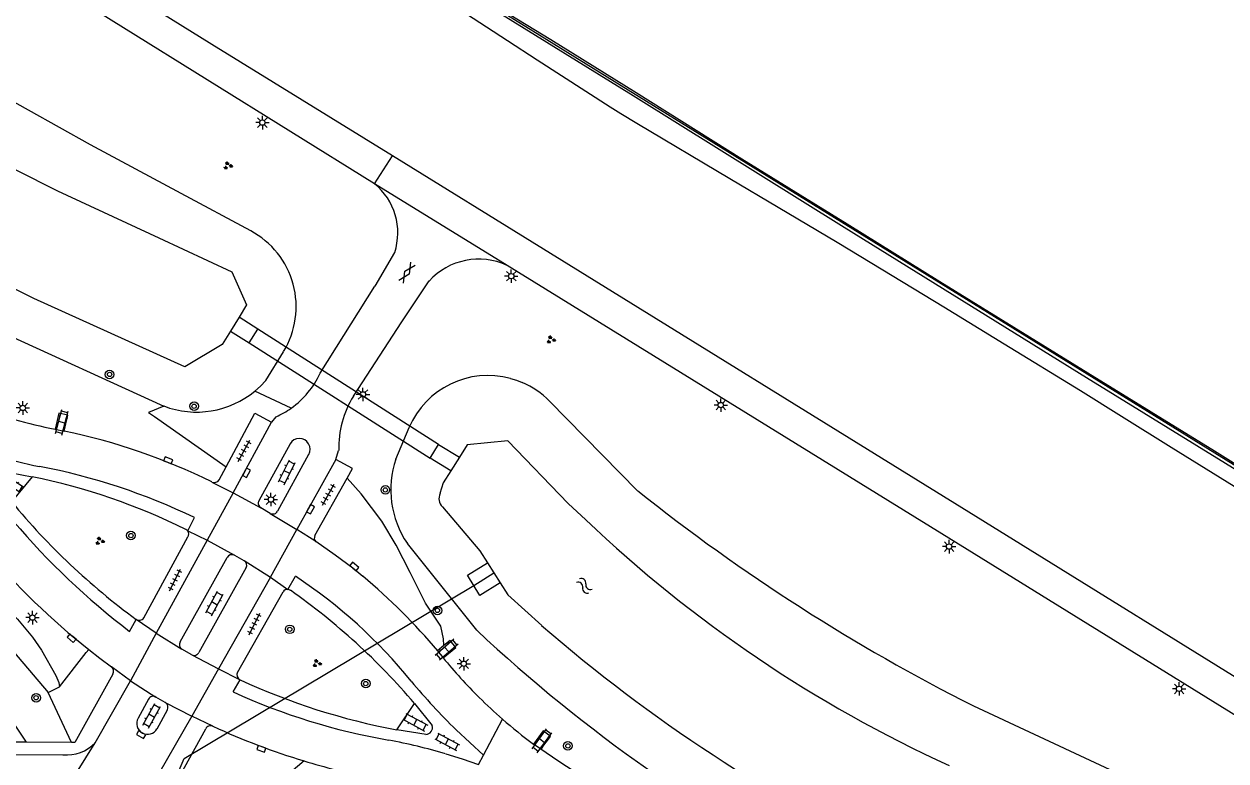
# Model space of a CAD drawing. Extents: x 128000 to 131008, y 398996 to 402500.
# Drawn here: x 129679.1 to 129790.8, y 399544.2 to 399612.7 of the extents above; entities that cross this region are included whole.
import ezdxf

# ---------------------------------------------------------------- set-up
doc = ezdxf.new("R2010")
doc.units = 0
for name, color, linetype in [('gg-afsc-erfafscheiding', 7, 'Continuous'), ('gg-knt-BGT kruinlijn', 7, 'Continuous'), ('gg-knt-verharding', 7, 'Continuous'), ('gg-kntw-beschoeiing', 7, 'Continuous'), ('gg-kwrk-duiker nz buis', 7, 'Continuous'), ('gg-kwrk-duiker nz vlak', 7, 'Continuous'), ('gg-kwrk-uitstroombak niveau min 01', 7, 'Continuous'), ('gt-grn-groengrens', 7, 'Continuous'), ('gt-grn-weggrens', 7, 'Continuous'), ('gt-symb-boom', 7, 'Continuous'), ('gt-symb-gesloten verharding', 7, 'Continuous'), ('gt-symb-groenvak', 7, 'Continuous'), ('gt-symb-klinker verharding', 7, 'Continuous'), ('gt-symb-kolk', 7, 'Continuous'), ('gt-symb-lichtmast', 7, 'Continuous'), ('gt-symb-tegel verharding', 7, 'Continuous'), ('gt-symb-watersymbool', 7, 'Continuous'), ('gx-grn-maaiveld', 7, 'Continuous')]:
    doc.layers.add(name, color=color, linetype=linetype)

# ---------------------------------------------------------------- blocks, each defined once
blk = doc.blocks.new('gt0-TEG1')
at = {"layer": 'gt-symb-tegel verharding'}
for p, q in [((-1.13, 0), (1.12, 0)), ((-0.9, -0.25), (-0.9, 0.25)), ((-0.45, -0.25), (-0.45, 0.25)), ((0, -0.25), (0, 0.25)), ((0.45, -0.25), (0.45, 0.25)), ((0.9, -0.25), (0.9, 0.25))]:
    blk.add_line(p, q, dxfattribs=at)
blk = doc.blocks.new('gt0-KL1')
at = {"layer": 'gt-symb-klinker verharding'}
for p, q in [((-1.15, 0.3), (1.15, 0.3)), ((-1, -0.3), (-1, 0.3)), ((-0.5, 0.3), (-0.5, 0.45)), ((0, -0.3), (0, 0.3)), ((0.5, 0.3), (0.5, 0.45)), ((1, -0.3), (1, 0.3)), ((-1.15, -0.3), (1.15, -0.3)), ((-0.5, -0.45), (-0.5, -0.3)), ((0.5, -0.45), (0.5, -0.3))]:
    blk.add_line(p, q, dxfattribs=at)
blk = doc.blocks.new('gt0-KOLK')
at = {"layer": 'gt-symb-kolk'}
blk.add_lwpolyline([(0, 0), (0.38, 0), (0.38, 0.4), (-0.38, 0.4), (-0.38, 0), (0, 0)], dxfattribs=at)
blk = doc.blocks.new('gt0-LMAST')
at = {"layer": 'gt-symb-lichtmast'}
for p, q in [((-0.18, 0.17), (-0.45, 0.44)), ((-0.01, 0.25), (-0.01, 0.62)), ((0.17, 0.17), (0.44, 0.44)), ((-0.26, 0), (-0.63, 0)), ((-0.18, -0.18), (-0.45, -0.45)), ((-0.01, -0.25), (-0.01, -0.63)), ((0.44, -0.45), (0.17, -0.18)), ((0.24, 0), (0.62, 0))]:
    blk.add_line(p, q, dxfattribs=at)
blk.add_circle((-0.01, 0), 0.25, dxfattribs=at)
blk = doc.blocks.new('gt0-BOOM')
at = {"layer": 'gt-symb-boom'}
for radius in [0.4, 0.2]:
    blk.add_circle((0, 0), radius, dxfattribs=at)
blk = doc.blocks.new('gt0-GRVAK')
at = {"layer": 'gt-symb-groenvak'}
for p, q in [((-0.11, 0.19), (-0.23, 0.24)), ((-0.18, 0.15), (0.09, 0.15)), ((-0.09, 0.21), (-0.16, 0.32)), ((-0.05, 0.21), (-0.05, 0.39)), ((0, 0.21), (0.06, 0.32)), ((0.01, 0.19), (0.13, 0.24)), ((0.26, -0.05), (0.2, 0.06)), ((0.3, -0.05), (0.3, 0.13)), ((0.35, -0.05), (0.41, 0.06)), ((-0.25, -0.23), (-0.36, -0.18)), ((-0.32, -0.26), (-0.05, -0.26)), ((-0.23, -0.21), (-0.29, -0.1)), ((-0.18, -0.2), (-0.18, -0.02)), ((-0.14, -0.21), (-0.07, -0.1)), ((-0.12, -0.23), (0, -0.18)), ((0.24, -0.07), (0.12, -0.02)), ((0.17, -0.11), (0.44, -0.11)), ((0.37, -0.07), (0.49, -0.02))]:
    blk.add_line(p, q, dxfattribs=at)
blk = doc.blocks.new('gt0-WA')
at = {"layer": 'gt-symb-watersymbool'}
for centre, start, end in [((-0.32, 0.02), 28.0725, 151.9275), ((0.43, 0.42), 208.0725, 331.9275), ((-0.32, -0.43), 28.0725, 151.9275), ((0.43, -0.03), 208.0725, 331.9275)]:
    blk.add_arc(centre, 0.425, start, end, dxfattribs=at)
blk = doc.blocks.new('gt0-GESVH1')
at = {"layer": 'gt-symb-gesloten verharding'}
for p, q in [((-0.99, -0.26), (0.01, 0.24)), ((0.01, -0.26), (-0.99, 0.24)), ((0.01, 0.24), (1.01, -0.26)), ((1.01, 0.24), (0.01, -0.26))]:
    blk.add_line(p, q, dxfattribs=at)

msp = doc.modelspace()

# ---------------------------------------------------------------- linework, layer by layer
at = {"layer": 'gg-afsc-erfafscheiding'}
for p, q in [((129677.14, 399549.22), (129679.27, 399545.99)), ((129679.27, 399545.99), (129660.26, 399546.12))]:
    msp.add_line(p, q, dxfattribs=at)
at = {"layer": 'gg-knt-BGT kruinlijn'}
for p, q in [((129685.25, 399601.5), (129669.56, 399610.27)), ((129693.68, 399596.98), (129685.25, 399601.5)), ((129700.16, 399593.51), (129693.68, 399596.98)), ((129670.61, 399587.02), (129692.07, 399577.23)), ((129701.57, 399579.6), (129703.21, 399582.28)), ((129701.08, 399579.08), (129701.57, 399579.6)), ((129700.55, 399578.61), (129701.08, 399579.08)), ((129727.94, 399577.68), (129736.12, 399569.36)), ((129713.64, 399572.3), (129714.87, 399575.22)), ((129721.17, 399556.39), (129714.72, 399564.46))]:
    msp.add_line(p, q, dxfattribs=at)
for points in [[(129724.3, 399579.8), (129724.85, 399579.63), (129725.39, 399579.42)], [(129767.33, 399549.37), (129784.27, 399541.46), (129810.24, 399528.76), (129830.02, 399516.85)]]:
    msp.add_lwpolyline(points, dxfattribs=at)
for centre, radius, start, end in [((129696.39, 399586.46), 7.99, 328.5174, 61.8892), ((129722.23, 399572.06), 8.01, 75.03, 156.8147), ((129722.24, 399572.07), 8, 44.5404, 66.8261), ((129695.12, 399585.22), 8.55, 249.0889, 309.4082), ((129722.06, 399569.47), 8.89, 161.401, 214.2755), ((129848.37, 399710.24), 180.13, 231.4561, 243.2643), ((129820.75, 399662.71), 145.67, 226.8724, 243.0935)]:
    msp.add_arc(centre, radius, start, end, dxfattribs=at)
at = {"layer": 'gg-knt-verharding'}
for p, q in [((129713.53, 399591.5), (129711.68, 399588.36)), ((129706.62, 399580.27), (129711.68, 399588.36)), ((129714.21, 399585.06), (129716.74, 399588.85)), ((129709.7, 399578.14), (129714.21, 399585.06)), ((129702.5, 399576.22), (129702.09, 399575.74)), ((129681.97, 399575.08), (129682.83, 399574.9)), ((129698.53, 399569.15), (129702.09, 399575.74)), ((129703.81, 399573.71), (129700.91, 399568.43)), ((129705.54, 399572.72), (129702.64, 399567.46)), ((129708.06, 399572.26), (129708.33, 399573.1)), ((129697.22, 399570.38), (129697.86, 399571.57)), ((129708.06, 399572.26), (129704.45, 399565.77)), ((129676.95, 399571.21), (129679.83, 399570.66)), ((129679.83, 399570.66), (129677.93, 399568.33)), ((129706.12, 399565.2), (129709.12, 399570.52)), ((129696.55, 399570.16), (129696.53, 399570.17)), ((129696.55, 399570.16), (129698.53, 399569.15)), ((129701.97, 399567.25), (129701.1, 399567.78)), ((129694.3, 399565.62), (129694.94, 399566.86)), ((129706.2, 399564.63), (129704.45, 399565.77)), ((129690.21, 399557.54), (129694.32, 399565.08)), ((129696.1, 399564.76), (129691.37, 399556.11)), ((129694.3, 399565.62), (129696.1, 399564.76)), ((129693.61, 399555.31), (129697.96, 399563.16)), ((129698.64, 399563.36), (129699.51, 399562.89)), ((129699.73, 399562.21), (129695.34, 399554.34)), ((129701.98, 399561.34), (129697.16, 399552.81)), ((129701.98, 399561.34), (129703.62, 399560.19)), ((129703.62, 399560.19), (129704.32, 399561.42)), ((129698.94, 399552.48), (129703.16, 399559.96)), ((129688.9, 399556.28), (129689.51, 399557.4)), ((129691.37, 399556.11), (129689.51, 399557.4)), ((129694.69, 399554.11), (129693.75, 399554.65)), ((129718.11, 399554.97), (129717.53, 399554.47)), ((129717.53, 399554.47), (129718.04, 399553.83)), ((129688.97, 399551.7), (129687.21, 399552.98)), ((129697.16, 399552.81), (129699.12, 399551.81)), ((129687.35, 399552.32), (129683.8, 399545.96)), ((129685.71, 399545.92), (129688.97, 399551.7)), ((129688.97, 399551.7), (129691.33, 399550.19)), ((129698.52, 399550.66), (129699.17, 399551.79)), ((129699.17, 399551.79), (129699.12, 399551.81)), ((129692.21, 399549.69), (129691.33, 399550.19)), ((129690.65, 399550), (129689.69, 399548.22)), ((129691.45, 399547.23), (129692.41, 399548.99)), ((129692.21, 399549.69), (129694.68, 399548.42)), ((129713.75, 399547.14), (129715.38, 399549.6)), ((129715.38, 399549.6), (129717.03, 399547.53)), ((129694.68, 399548.42), (129690.87, 399541.78)), ((129696.62, 399547.48), (129694.68, 399548.42)), ((129696.62, 399547.48), (129696.64, 399547.47)), ((129716.45, 399546.7), (129713.75, 399547.14)), ((129683.5, 399545.96), (129679.27, 399545.99)), ((129683.8, 399545.96), (129683.5, 399545.96)), ((129727.11, 399545.33), (129726.44, 399545.81)), ((129647.83, 399545.03), (129682.7, 399544.81)), ((129721.33, 399543.91), (129721.8, 399544.8))]:
    msp.add_line(p, q, dxfattribs=at)
for points in [[(129711.66, 399597.88), (129657.2, 399631.73), (129618.77, 399655.56), (129582.32, 399678.25), (129542.42, 399703.02)], [(129713.32, 399600.49), (129696.55, 399610.83), (129621.32, 399657.53)], [(129879.68, 399497.69), (129844.54, 399519.36), (129799.07, 399547.44), (129766.26, 399567.78), (129727.38, 399591.81), (129713.32, 399600.49)], [(129877.98, 399495), (129841.87, 399517.42), (129796.91, 399545.26), (129764.39, 399565.36), (129723.98, 399590.3)], [(129682.83, 399574.9), (129683.16, 399576.37), (129682.33, 399576.56), (129681.97, 399575.08)], [(129697.86, 399571.57), (129700.55, 399576.56), (129702.09, 399575.74)], [(129709.12, 399570.52), (129709.62, 399571.42), (129708.06, 399572.26)], [(129694.3, 399565.62), (129694.22, 399565.7), (129694.14, 399565.75)], [(129710.57, 399561.4), (129709.65, 399562.16), (129708.02, 399563.38), (129706.2, 399564.63)], [(129703.85, 399560.1), (129703.74, 399560.16), (129703.62, 399560.19)], [(129685.1, 399554.6), (129686.14, 399553.79), (129687.21, 399552.98)], [(129718.04, 399553.83), (129719.23, 399554.79), (129718.68, 399555.45), (129718.11, 399554.97)], [(129692.38, 399538.89), (129691.87, 399539.76), (129695.98, 399547.24)], [(129721.8, 399544.8), (129720.51, 399545.95), (129719.26, 399547.14)], [(129727.11, 399545.33), (129728.03, 399546.51), (129727.33, 399547.04), (129726.44, 399545.81)], [(129718.28, 399544.91), (129719.81, 399544.43), (129721.33, 399543.91)], [(129826.4, 399487.75), (129796.98, 399504.84), (129756.88, 399527.97), (129730.3, 399543.22), (129728.69, 399544.25), (129727.11, 399545.33)]]:
    msp.add_lwpolyline(points, dxfattribs=at)
for centre, radius, start, end in [((129707.95, 399593.33), 5.88, 341.8772, 50.8066), ((129721.35, 399584.65), 6.23, 65.0163, 137.7101), ((129699.07, 399583.82), 8.34, 305.6047, 334.8434), ((129717.66, 399573.27), 9.33, 148.5258, 180.9987), ((129690.43, 399618.56), 44.29, 248.977, 258.9917), ((129699.07, 399583.82), 8.34, 294.3341, 305.6152), ((129670.93, 399518.16), 57.98, 63.7938, 78.1563), ((129688.54, 399612.67), 41.83, 247.4815, 258.952), ((129704.68, 399573.22), 0.997, 330.0981, 150.2909), ((129669.63, 399514.4), 58.24, 64.2503, 79.2237), ((129668.53, 399514.43), 57.35, 63.4792, 78.6377), ((129696.77, 399570.62), 0.504, 243.8868, 332.001), ((129727.42, 399609.18), 64.17, 219.5366, 233.7874), ((129701.33, 399568.2), 0.48, 151.5199, 241.6685), ((129702.21, 399567.68), 0.485, 240.9659, 333.7908), ((129732.39, 399613.05), 71.51, 220.6069, 232.543), ((129693.94, 399565.33), 0.463, 326.8185, 38.6642), ((129706.52, 399564.96), 0.459, 148.6013, 226.8755), ((129730.62, 399611.42), 72.81, 220.761, 231.3044), ((129698.4, 399562.91), 0.508, 62.2742, 151.0779), ((129699.26, 399562.43), 0.523, 335.0527, 54.9639), ((129678.3, 399521.91), 47.3, 38.9711, 56.6328), ((129675.17, 399518.93), 55.3, 39.9957, 50.1858), ((129703.57, 399559.73), 0.466, 84.2848, 150.4564), ((129668.07, 399509.25), 62.18, 40.4589, 54.8721), ((129689.79, 399557.82), 0.502, 236.3256, 326.547), ((129694.02, 399555.05), 0.488, 147.9146, 236.0627), ((129694.9, 399554.54), 0.484, 244.2941, 334.7894), ((129754.43, 399583.55), 46.98, 219.2351, 225.3216), ((129686.89, 399552.56), 0.523, 332.1542, 53.05), ((129699.37, 399552.24), 0.495, 150.6427, 240.0264), ((129724.84, 399607.17), 61.04, 245.1272, 259.5323), ((129761.28, 399590.17), 60.15, 219.8078, 225.6814), ((129691.08, 399549.78), 0.483, 57.7163, 152.5822), ((129723.11, 399604.48), 59.17, 245.4473, 260.1605), ((129754.64, 399583.75), 47.27, 225.3082, 228.8893), ((129691.93, 399549.23), 0.535, 333.1499, 58.5239), ((129690.57, 399547.73), 1.01, 150.94, 241.8256), ((129754.32, 399583.4), 46.8, 228.8973, 233.4355), ((129690.57, 399547.73), 1.01, 241.815, 330.0534), ((129696.42, 399547.04), 0.484, 65.8147, 156.2723), ((129723.64, 399605.69), 64.17, 245.1176, 253.2185), ((129716.39, 399547.35), 0.656, 275.1137, 16.0617), ((129683.02, 399548.58), 3.78, 265.0733, 315.2475), ((129703.29, 399494.03), 53.04, 73.5904, 79.4624), ((129723.66, 399605.75), 64.24, 253.2138, 258.6866)]:
    msp.add_arc(centre, radius, start, end, dxfattribs=at)
at = {"layer": 'gg-kntw-beschoeiing'}
for points in [[(129698.6, 399629.32), (129797.73, 399567.94), (129943.14, 399477.81), (129972.44, 399460.19)], [(129666.75, 399605), (129682.21, 399597.22), (129691.62, 399592.86)], [(129698.28, 399584.19), (129697.51, 399582.94), (129694.03, 399580.88), (129680, 399587.23), (129662.09, 399596.22)], [(129691.62, 399592.86), (129698.41, 399589.71), (129699.77, 399586.62), (129699.08, 399585.5)], [(129691.62, 399592.86), (129698.41, 399589.71), (129699.77, 399586.62), (129699.08, 399585.5)], [(129724.07, 399574), (129720.26, 399573.61), (129719.56, 399572.49)], [(129731.32, 399566.64), (129729.65, 399568.16), (129724.07, 399574)], [(129718.75, 399571.2), (129718.05, 399570.09), (129717.75, 399569.1)], [(129717.97, 399567.86), (129721.45, 399563.77), (129722.15, 399562.66)], [(129723.33, 399560.8), (129724.04, 399559.68), (129727.21, 399556.85)]]:
    msp.add_lwpolyline(points, dxfattribs=at)
for centre, radius, start, end in [((129718.72, 399568.63), 1.07, 154.1262, 225.9952), ((129816, 399655.56), 122.79, 226.3994, 245.5014), ((129824.31, 399668.88), 148.27, 229.0832, 244.5199)]:
    msp.add_arc(centre, radius, start, end, dxfattribs=at)
at = {"layer": 'gg-kwrk-duiker nz buis'}
msp.add_lwpolyline([(129685.31, 399525.13), (129686.45, 399526.85), (129693.97, 399544.48), (129720.89, 399560.56), (129722.74, 399561.73)], dxfattribs=at)
at = {"layer": 'gg-kwrk-duiker nz vlak'}
for p, q in [((129717.62, 399573.64), (129700.81, 399584.37)), ((129700.02, 399583.11), (129716.85, 399572.4))]:
    msp.add_line(p, q, dxfattribs=at)
at = {"layer": 'gg-kwrk-uitstroombak niveau min 01'}
for p, q in [((129699.08, 399585.5), (129698.28, 399584.19)), ((129700.81, 399584.37), (129699.08, 399585.5)), ((129698.28, 399584.19), (129700.02, 399583.11)), ((129700.02, 399583.11), (129700.81, 399584.37)), ((129716.85, 399572.4), (129717.62, 399573.64)), ((129717.62, 399573.64), (129719.56, 399572.49)), ((129719.56, 399572.49), (129718.75, 399571.2)), ((129718.75, 399571.2), (129716.85, 399572.4)), ((129722.15, 399562.66), (129723.33, 399560.8))]:
    msp.add_line(p, q, dxfattribs=at)
msp.add_lwpolyline([(129723.33, 399560.8), (129721.45, 399559.62), (129720.32, 399561.5), (129722.15, 399562.66)], dxfattribs=at)
at = {"layer": 'gt-grn-groengrens'}
for p, q in [((129703.92, 399577.04), (129700.55, 399578.61)), ((129677.15, 399555.52), (129681.32, 399550.61)), ((129681.32, 399550.61), (129682.37, 399551.15)), ((129683.5, 399545.96), (129681.32, 399550.61))]:
    msp.add_line(p, q, dxfattribs=at)
for points in [[(129692.07, 399577.23), (129690.64, 399576.63), (129691.2, 399576.27), (129697.86, 399571.57)], [(129718.11, 399554.97), (129718.07, 399555.61), (129717.83, 399556.78), (129716.41, 399558.91), (129714.99, 399561.75), (129713.67, 399564.29), (129712.35, 399566.52), (129710.42, 399569.06), (129709.12, 399570.52)], [(129676.71, 399559.2), (129678.48, 399557.41), (129679.86, 399555.75), (129680.7, 399554.55), (129682.03, 399552.2), (129682.32, 399551.55), (129682.37, 399551.15)], [(129682.37, 399551.15), (129684.87, 399554.33), (129685.1, 399554.6)], [(129705.11, 399544.25), (129701.61, 399541.27), (129698.57, 399539.34)]]:
    msp.add_lwpolyline(points, dxfattribs=at)
at = {"layer": 'gt-grn-weggrens'}
for p, q in [((129711.66, 399597.88), (129713.32, 399600.49)), ((129723.98, 399590.3), (129711.66, 399597.88)), ((129698.53, 399569.15), (129696.1, 399564.76)), ((129698.53, 399569.15), (129701.1, 399567.78)), ((129701.97, 399567.25), (129704.45, 399565.77)), ((129701.98, 399561.34), (129704.45, 399565.77)), ((129696.1, 399564.76), (129698.64, 399563.36)), ((129699.51, 399562.89), (129699.56, 399562.86)), ((129699.56, 399562.86), (129701.98, 399561.34)), ((129691.37, 399556.11), (129688.97, 399551.7)), ((129691.37, 399556.11), (129693.75, 399554.65)), ((129694.69, 399554.11), (129697.16, 399552.81)), ((129697.16, 399552.81), (129694.68, 399548.42)), ((129721.8, 399544.8), (129723.56, 399548.13)), ((129682.93, 399541.48), (129685.71, 399545.92))]:
    msp.add_line(p, q, dxfattribs=at)
at = {"layer": 'gx-grn-maaiveld'}
for points in [[(129698.67, 399629.43), (129708.38, 399623.41), (129720.47, 399615.95), (129728.05, 399611.29), (129735.97, 399606.38), (129745.82, 399600.2), (129755.59, 399594.16), (129764.2, 399588.79), (129777.96, 399580.32), (129789.74, 399573.07), (129801.23, 399565.88), (129813.7, 399558.12), (129826.36, 399550.24), (129836.08, 399544.24), (129845.79, 399538.25), (129856.42, 399531.64), (129867.05, 399525.02), (129881.36, 399516.13), (129884.27, 399514.33), (129895.06, 399507.76), (129905.85, 399501.18), (129908.16, 399499.75), (129923.85, 399490.02), (129931.26, 399485.43)], [(129698.49, 399629.13), (129720.31, 399615.62), (129735.72, 399606.08), (129755.31, 399593.84), (129777.85, 399579.88), (129801.01, 399565.61), (129826.19, 399549.93), (129845.52, 399538.01), (129866.96, 399524.71), (129884.04, 399514.04), (129905.78, 399500.79), (129923.62, 399489.78), (129939.63, 399479.81), (129965.07, 399464.21), (129965.31, 399464.65)], [(129791.56, 399569.76), (129785.72, 399573.39), (129781.09, 399576.27), (129777.27, 399578.63), (129770.19, 399582.98), (129764.58, 399586.41), (129757.89, 399590.48), (129754.67, 399592.42), (129749.17, 399595.68), (129744.68, 399598.33), (129736.05, 399603.47), (129734.56, 399604.38), (129733.56, 399605.01), (129726.77, 399609.38), (129724.03, 399611.17), (129719.49, 399614.11)], [(129666.62, 399605.07), (129666.75, 399605), (129682.21, 399597.22), (129691.62, 399592.86)], [(129698.28, 399584.19), (129697.51, 399582.94), (129694.03, 399580.88), (129680, 399587.23), (129662.09, 399596.22), (129661.96, 399596.3)]]:
    msp.add_lwpolyline(points, dxfattribs=at)

# ---------------------------------------------------------------- block references
at = {"layer": 'gt-symb-boom'}
for p in [(129687.04, 399580.17), (129694.89, 399577.21), (129712.67, 399569.44), (129689.02, 399565.19), (129717.51, 399558.24), (129703.78, 399556.48), (129710.85, 399551.44), (129680.21, 399550.12), (129729.64, 399545.65)]:
    msp.add_blockref('gt0-BOOM', p, dxfattribs=at)
at = {"layer": 'gt-symb-gesloten verharding', "rotation": -122.41844995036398}
msp.add_blockref('gt0-GESVH1', (129714.7, 399589.62), dxfattribs=at)
at = {"layer": 'gt-symb-groenvak'}
for p in [(129698.03, 399599.57), (129728.06, 399583.39), (129686.12, 399564.68), (129706.31, 399553.31)]:
    msp.add_blockref('gt0-GRVAK', p, dxfattribs=at)
at = {"layer": 'gt-symb-klinker verharding'}
for p, rotation in [((129682.6, 399575.72), 74.75492966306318), ((129703.52, 399571.08), 63.63994179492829), ((129677.91, 399570.06), 147.3267225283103), ((129696.79, 399558.88), 61.051138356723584), ((129718.37, 399554.61), 40.90572608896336), ((129690.95, 399548.44), 60.873087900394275), ((129715.45, 399547.84), -28.35896344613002), ((129718.41, 399546.03), -28.358963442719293), ((129727.23, 399546.12), 53.98947459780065)]:
    msp.add_blockref('gt0-KL1', p, dxfattribs=dict(at, rotation=rotation))
at = {"layer": 'gt-symb-kolk'}
for p, rotation in [((129692.41, 399572.01), -21.769501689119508), ((129699.59, 399571.11), -118.35896344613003), ((129705.54, 399567.74), -119.07686353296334), ((129709.65, 399562.16), -39.40224128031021), ((129683.63, 399555.81), 139.82757657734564), ((129690.07, 399546.86), 150.2551187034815), ((129701.21, 399545.56), 159.51770311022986)]:
    msp.add_blockref('gt0-KOLK', p, dxfattribs=dict(at, rotation=rotation))
at = {"layer": 'gt-symb-lichtmast'}
for p in [(129701.25, 399603.57), (129724.38, 399589.3), (129710.6, 399578.31), (129678.98, 399577.05), (129743.86, 399577.32), (129702.04, 399568.54), (129765.08, 399564.17), (129679.88, 399557.57), (129719.97, 399553.28), (129786.46, 399550.95)]:
    msp.add_blockref('gt0-LMAST', p, dxfattribs=at)
at = {"layer": 'gt-symb-tegel verharding'}
for p, rotation in [((129699.53, 399573.07), 60.58918037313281), ((129707.37, 399568.99), 60.58918037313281), ((129693.13, 399561.06), 62.999345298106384), ((129700.51, 399556.98), 62.99934529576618)]:
    msp.add_blockref('gt0-TEG1', p, dxfattribs=dict(at, rotation=rotation))
at = {"layer": 'gt-symb-watersymbool', "rotation": -39.64417495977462}
msp.add_blockref('gt0-WA', (129731.12, 399560.56), dxfattribs=at)

doc.saveas('drawing.dxf')
